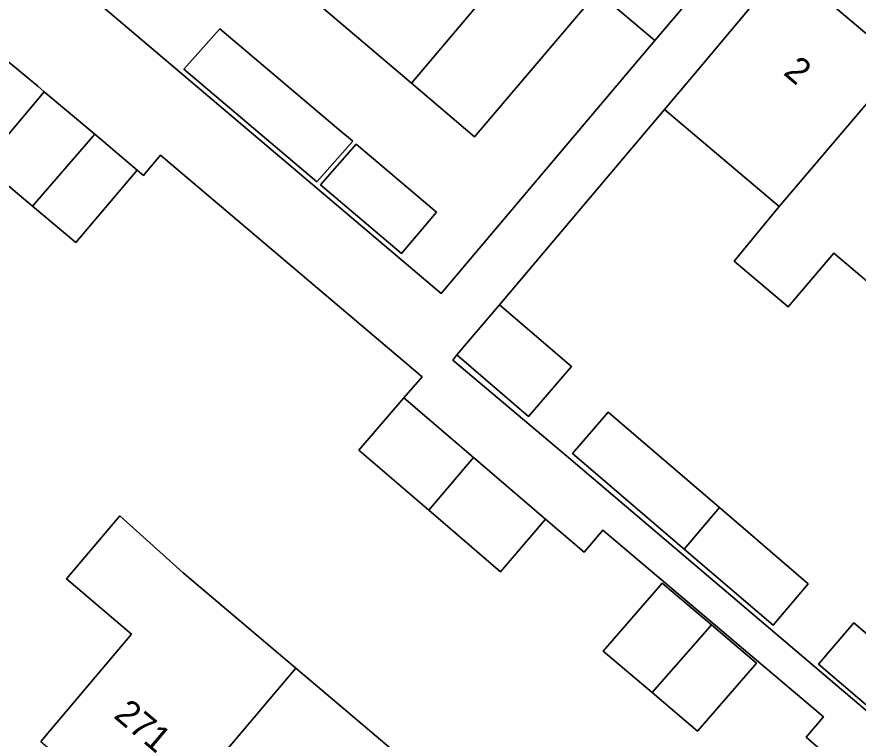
# Model space of a CAD drawing. Extents: x 162523 to 163266, y 381230 to 382050.
# Drawn here: x 162775.21 to 162807.67, y 381623.52 to 381651.4 of the extents above; entities that cross this region are included whole.
import ezdxf

# ---------------------------------------------------------------- set-up
doc = ezdxf.new("R2010")
doc.units = 0
for name, color, linetype in [('IMGEO_Erf', 7, 'Continuous'), ('IMGEO_Pand', 7, 'Continuous'), ('IMGEO_Pand_nummerreeks', 7, 'Continuous'), ('IMGEO_Voetpad_open', 7, 'Continuous')]:
    doc.layers.add(name, color=color, linetype=linetype)

msp = doc.modelspace()

# ---------------------------------------------------------------- linework, layer by layer
at = {"layer": 'IMGEO_Erf'}
for points in [[(162747.24, 381678.307), (162791.576, 381640.722), (162799.816, 381650.49), (162797.615, 381652.362), (162792.861, 381646.77), (162790.43, 381648.837), (162786.797, 381651.927), (162791.552, 381657.52), (162789.207, 381659.516), (162788.16, 381662.425), (162781.258, 381659.971), (162779.939, 381663.679), (162778.596, 381667.455), (162785.488, 381669.906), (162785.064, 381671.098), (162784.624, 381672.332), (162777.721, 381669.877), (162776.581, 381673.084), (162783.482, 381675.537), (162782.878, 381677.237), (162781.654, 381680.681), (162774.751, 381678.226)], [(162806.456, 381622.906), (162805.66, 381623.595), (162806.325, 381624.38), (162797.82, 381631.588), (162797.098, 381630.737), (162795.6, 381632.007), (162793.863, 381629.984), (162791.103, 381632.355), (162788.407, 381634.671), (162790.144, 381636.693), (162790.84, 381637.503), (162780.748, 381646.056), (162780.268, 381645.488), (162780.092, 381645.28), (162779.846, 381645.488), (162777.479, 381642.684), (162775.817, 381644.087), (162773.9, 381645.705), (162776.267, 381648.509), (162776.014, 381648.723), (162774.058, 381650.335)], [(162808.987, 381640.357), (162806.725, 381642.28), (162804.962, 381640.208), (162802.881, 381641.975), (162804.614, 381644.075), (162800.201, 381647.828), (162793.831, 381640.283), (162796.604, 381637.907), (162794.951, 381635.978), (162792.178, 381638.353), (162792.035, 381638.152), (162796.51, 381634.375), (162822.847, 381611.985)], [(162776.128, 381623.426), (162779.636, 381627.577), (162777.118, 381629.705), (162779.175, 381632.138), (162781.628, 381629.933), (162785.966, 381626.265), (162790.244, 381622.649)]]:
    msp.add_lwpolyline(points, dxfattribs=at)
for points in [[(162807.327, 381656.293), (162804.867, 381653.4), (162809.322, 381649.618), (162813.697, 381645.903), (162818.073, 381642.188), (162822.448, 381638.473), (162826.824, 381634.758), (162831.199, 381631.044), (162835.786, 381627.149), (162838.227, 381630.019)], [(162786.785, 381645.034), (162786.606, 381645.185), (162781.652, 381649.376), (162781.767, 381649.506), (162783.033, 381650.942), (162787.808, 381646.903), (162787.988, 381646.75), (162788.166, 381646.6)], [(162788.303, 381646.484), (162791.398, 381643.866), (162790.05, 381642.272), (162786.921, 381644.918)], [(162805.744, 381629.519), (162804.383, 381627.917), (162800.951, 381630.857), (162796.651, 381634.54), (162798.018, 381636.136), (162802.311, 381632.459)], [(162799.948, 381629.362), (162800.104, 381629.542), (162802.013, 381627.927), (162803.75, 381626.455), (162803.593, 381626.274), (162801.473, 381623.826), (162799.713, 381625.317), (162797.828, 381626.913)], [(162811.005, 381625.012), (162814.582, 381621.949), (162813.221, 381620.346), (162809.644, 381623.41), (162806.14, 381626.412), (162807.501, 381628.014)]]:
    msp.add_lwpolyline(points, close=True, dxfattribs=at)
at = {"layer": 'IMGEO_Pand'}
for points in [[(162790.43, 381648.837), (162800.259, 381660.467), (162797.829, 381662.53), (162796.967, 381661.531), (162794.807, 381663.357), (162789.207, 381659.516), (162791.552, 381657.52), (162786.797, 381651.927)], [(162790.43, 381648.837), (162792.861, 381646.77), (162797.615, 381652.362), (162799.816, 381650.49), (162800.858, 381651.715), (162804.096, 381655.524), (162801.867, 381657.411), (162802.696, 381658.397), (162800.259, 381660.467)], [(162804.614, 381644.075), (162809.322, 381649.618), (162804.867, 381653.4), (162801.657, 381649.567), (162800.201, 381647.828)], [(162786.785, 381645.034), (162788.166, 381646.6), (162787.988, 381646.75), (162787.808, 381646.903), (162783.033, 381650.942), (162781.767, 381649.506), (162781.652, 381649.376), (162786.606, 381645.185)], [(162813.697, 381645.903), (162809.322, 381649.618), (162804.614, 381644.075), (162802.881, 381641.975), (162804.962, 381640.208), (162806.725, 381642.28), (162808.987, 381640.357)], [(162778.213, 381646.867), (162776.267, 381648.509), (162773.9, 381645.705), (162775.817, 381644.087)], [(162775.817, 381644.087), (162777.479, 381642.684), (162779.846, 381645.488), (162778.213, 381646.867)], [(162786.921, 381644.918), (162790.05, 381642.272), (162791.398, 381643.866), (162788.303, 381646.484)], [(162793.831, 381640.283), (162792.178, 381638.353), (162794.951, 381635.978), (162796.604, 381637.907)], [(162790.144, 381636.693), (162788.407, 381634.671), (162791.103, 381632.355), (162792.822, 381634.393)], [(162798.018, 381636.136), (162796.651, 381634.54), (162800.951, 381630.857), (162802.311, 381632.459)], [(162792.822, 381634.393), (162791.103, 381632.355), (162793.863, 381629.984), (162795.6, 381632.007)], [(162802.311, 381632.459), (162800.951, 381630.857), (162804.383, 381627.917), (162805.744, 381629.519)], [(162785.966, 381626.265), (162781.628, 381629.933), (162779.175, 381632.138), (162777.118, 381629.705), (162779.636, 381627.577), (162776.128, 381623.426), (162780.473, 381619.753)], [(162802.013, 381627.927), (162800.104, 381629.542), (162799.948, 381629.362), (162797.828, 381626.913), (162799.713, 381625.317), (162801.855, 381627.747)], [(162803.593, 381626.274), (162803.75, 381626.455), (162802.013, 381627.927), (162801.855, 381627.747), (162799.713, 381625.317), (162801.473, 381623.826)], [(162807.501, 381628.014), (162806.14, 381626.412), (162809.644, 381623.41), (162811.005, 381625.012)], [(162784.77, 381616.159), (162790.244, 381622.649), (162785.966, 381626.265), (162780.473, 381619.753), (162781.968, 381618.489), (162781.41, 381617.829), (162783.493, 381616.067), (162784.07, 381616.75)]]:
    msp.add_lwpolyline(points, close=True, dxfattribs=at)
at = {"layer": 'IMGEO_Voetpad_open'}
for points in [[(162822.847, 381611.985), (162796.51, 381634.375), (162792.035, 381638.152), (162792.178, 381638.353), (162793.831, 381640.283), (162800.201, 381647.828), (162801.657, 381649.567), (162804.867, 381653.4), (162807.327, 381656.293), (162805.837, 381657.564), (162805.796, 381657.517), (162804.096, 381655.524), (162800.858, 381651.715), (162799.816, 381650.49), (162791.576, 381640.722), (162747.24, 381678.307)], [(162774.058, 381650.335), (162776.014, 381648.723), (162776.267, 381648.509), (162778.213, 381646.867), (162779.846, 381645.488), (162780.092, 381645.28), (162780.268, 381645.488), (162780.748, 381646.056), (162790.84, 381637.503), (162790.144, 381636.693), (162792.822, 381634.393), (162795.6, 381632.007), (162797.098, 381630.737), (162797.82, 381631.588), (162806.325, 381624.38), (162805.66, 381623.595), (162806.456, 381622.906)]]:
    msp.add_lwpolyline(points, dxfattribs=at)

# ---------------------------------------------------------------- texts
at = {"layer": 'IMGEO_Pand_nummerreeks'}
for s, rotation, p in [('2', 319.6679, (162804.742, 381649.204)), ('271', 319.7669, (162778.902, 381624.379))]:
    msp.add_text(s, height=1, rotation=rotation, dxfattribs=at).set_placement(p)

doc.saveas('drawing.dxf')
